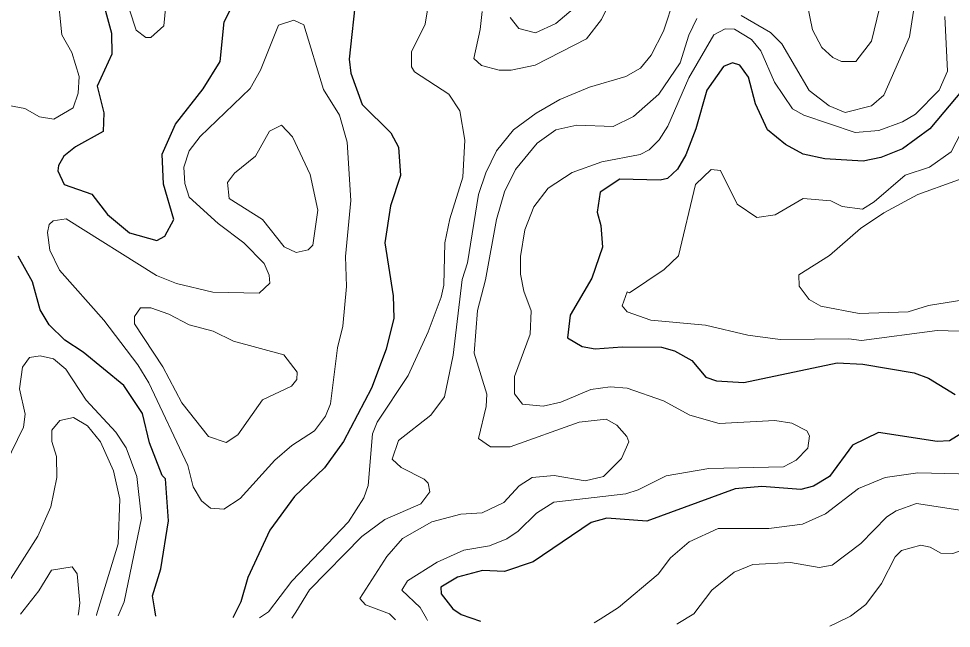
# Model space of a CAD drawing. Extents: x 763.2 to 816.8, y 7896.5 to 7952.7.
# Drawn here: x 772.72 to 775.277, y 7897.119 to 7898.789 of the extents above; entities that cross this region are included whole.
import ezdxf

# ---------------------------------------------------------------- set-up
doc = ezdxf.new("R2010")
doc.units = 0
doc.header["$LTSCALE"] = 0.064
doc.layers.add('1', color=7, linetype='Continuous', lineweight=25)
doc.layers.add('2', color=7, linetype='Continuous', lineweight=13)

msp = doc.modelspace()

# ---------------------------------------------------------------- linework, layer by layer
at = {"layer": '1'}
for points in [[(773.6452, 7898.8559), (773.6257, 7898.6775), (773.6306, 7898.6397), (773.6616, 7898.5532), (773.7401, 7898.4759), (773.7616, 7898.4366), (773.7668, 7898.3593), (773.739, 7898.276), (773.7243, 7898.1744), (773.747, 7898.0291), (773.7487, 7897.9682), (773.7274, 7897.8837), (773.687, 7897.7769), (773.6104, 7897.63), (773.5582, 7897.5583), (773.4765, 7897.48), (773.4088, 7897.3873), (773.3485, 7897.2575), (773.3287, 7897.1917), (773.3084, 7897.1491), (773.3081, 7897.1485)], [(772.9555, 7898.8188), (772.9745, 7898.7488), (772.9758, 7898.691), (772.9356, 7898.6035), (772.9533, 7898.5305), (772.9516, 7898.4794), (772.8763, 7898.4374), (772.8441, 7898.4117), (772.8288, 7898.3864), (772.827, 7898.3718), (772.8447, 7898.3345), (772.9203, 7898.3075), (772.9634, 7898.2519), (773.0243, 7898.2018), (773.0985, 7898.1812), (773.1208, 7898.1928), (773.1452, 7898.2381), (773.1175, 7898.3357), (773.1135, 7898.4174), (773.1499, 7898.4998), (773.2256, 7898.5969), (773.2729, 7898.671), (773.2838, 7898.7803), (773.3004, 7898.8142)], [(775.3092, 7898.5952), (775.218, 7898.4869), (775.1434, 7898.4322), (775.0833, 7898.4082), (775.0349, 7898.3982), (774.9303, 7898.4043), (774.8711, 7898.4175), (774.8227, 7898.4438), (774.7727, 7898.4844), (774.7405, 7898.5558), (774.7207, 7898.6282), (774.6967, 7898.6613), (774.6774, 7898.6675), (774.6522, 7898.6577), (774.6065, 7898.5929), (774.5765, 7898.4868), (774.5487, 7898.4155), (774.5258, 7898.3766), (774.4987, 7898.351), (774.4783, 7898.3459), (774.3685, 7898.3486), (774.3141, 7898.3135), (774.306, 7898.2585), (774.3158, 7898.2221), (774.3205, 7898.1631), (774.2911, 7898.0777), (774.2324, 7897.9764), (774.2244, 7897.9146), (774.265, 7897.891), (774.3003, 7897.884), (774.3743, 7897.8902), (774.4827, 7897.8886), (774.518, 7897.8792), (774.5651, 7897.8527), (774.6036, 7897.8066), (774.6331, 7897.7965), (774.7085, 7897.7917), (774.9641, 7897.8459), (775.0341, 7897.8424), (775.1753, 7897.8183), (775.2147, 7897.8039), (775.2875, 7897.7596)], [(773.0957, 7897.1516), (773.093, 7897.1693), (773.0871, 7897.208), (773.1094, 7897.2815), (773.1309, 7897.4136), (773.1226, 7897.5281), (773.113, 7897.5375), (773.0787, 7897.6267), (773.0599, 7897.7069), (773.0087, 7897.7839), (772.8965, 7897.875), (772.847, 7897.9077), (772.8039, 7897.9496), (772.7792, 7897.9914), (772.7578, 7898.0677), (772.7184, 7898.1383)], [(775.3148, 7897.6588), (775.2723, 7897.6325), (775.2378, 7897.6306), (775.0777, 7897.6549), (775.0062, 7897.6205), (774.9425, 7897.5343), (774.8993, 7897.5085), (774.864, 7897.4993), (774.7571, 7897.5073), (774.6847, 7897.5008), (774.4424, 7897.4125), (774.3323, 7897.4201), (774.2894, 7897.4084), (774.1301, 7897.3012), (774.0515, 7897.2744), (773.9912, 7897.2771), (773.9231, 7897.2589), (773.8777, 7897.2314), (773.8782, 7897.2132), (773.91, 7897.1722), (773.9328, 7897.1567), (773.9864, 7897.1384)]]:
    msp.add_lwpolyline(points, dxfattribs=at)
at = {"layer": '2'}
for points in [[(772.5945, 7898.5687), (772.7371, 7898.5429), (772.777, 7898.52), (772.8169, 7898.5134), (772.8693, 7898.5445), (772.8827, 7898.5848), (772.8859, 7898.6298), (772.8655, 7898.6964), (772.8387, 7898.7442), (772.8265, 7898.8624), (772.8167, 7898.9023), (772.7714, 7898.9516), (772.6948, 7898.9702)], [(775.1867, 7898.898), (775.1623, 7898.739), (775.0921, 7898.5795), (775.0583, 7898.5502), (774.9855, 7898.5314), (774.9418, 7898.5497), (774.8868, 7898.5916), (774.8123, 7898.7196), (774.7816, 7898.7507), (774.7004, 7898.7974)], [(773.0243, 7898.8132), (773.0426, 7898.7573), (773.0686, 7898.7375), (773.0826, 7898.7367), (773.1179, 7898.7692), (773.1266, 7898.8547)], [(773.8506, 7898.8746), (773.8341, 7898.7739), (773.7972, 7898.6979), (773.7967, 7898.6564), (773.8054, 7898.6427), (773.8995, 7898.5823), (773.9295, 7898.5361), (773.9428, 7898.4554), (773.9378, 7898.3544), (773.902, 7898.24), (773.8888, 7898.1743), (773.8852, 7898.0586), (773.8786, 7898.0257), (773.843, 7897.9311), (773.7879, 7897.8109), (773.7031, 7897.683), (773.6897, 7897.6513), (773.6781, 7897.5097), (773.6666, 7897.4761), (773.6239, 7897.4105), (773.4686, 7897.2482), (773.4047, 7897.1635), (773.3829, 7897.1493), (773.38, 7897.1474)], [(774.8748, 7898.8656), (774.8965, 7898.7584), (774.9218, 7898.7094), (774.9519, 7898.6825), (774.9761, 7898.6717), (775.0153, 7898.6709), (775.0585, 7898.7268), (775.08, 7898.8178)], [(773.4693, 7897.1461), (773.4796, 7897.1629), (773.5169, 7897.224), (773.6612, 7897.3704), (773.7243, 7897.4169), (773.8227, 7897.4597), (773.8469, 7897.4928), (773.8423, 7897.5166), (773.8316, 7897.5276), (773.7691, 7897.5592), (773.7444, 7897.5819), (773.7612, 7897.6329), (773.8502, 7897.7025), (773.8871, 7897.7532), (773.9113, 7897.8666), (773.9363, 7898.0743), (773.9506, 7898.1197), (773.9804, 7898.307), (774.0004, 7898.3668), (774.0303, 7898.4266), (774.0764, 7898.4841), (774.1389, 7898.5299), (774.2035, 7898.5669), (774.2849, 7898.6013), (774.3848, 7898.6299), (774.4248, 7898.6533), (774.4539, 7898.689), (774.488, 7898.7541), (774.5181, 7898.8465)], [(774.3452, 7898.8428), (774.3183, 7898.7864), (774.2765, 7898.7335), (774.1356, 7898.6614), (774.07, 7898.648), (774.0371, 7898.6479), (773.9885, 7898.6605), (773.9676, 7898.6799), (773.9856, 7898.7587), (773.9903, 7898.8087)], [(774.0672, 7898.7921), (774.0908, 7898.7618), (774.1369, 7898.75), (774.1929, 7898.7758), (774.2636, 7898.8357)], [(773.8405, 7897.1406), (773.8379, 7897.1453), (773.8207, 7897.1761), (773.7704, 7897.2236), (773.7863, 7897.249), (773.8676, 7897.2995), (773.9409, 7897.3327), (774.0108, 7897.3448), (774.0582, 7897.3637), (774.0895, 7897.3845), (774.1395, 7897.4342), (774.187, 7897.4643), (774.3842, 7897.4875), (774.4183, 7897.4978), (774.4953, 7897.5364), (774.6123, 7897.5566), (774.8164, 7897.5611), (774.8518, 7897.5794), (774.8839, 7897.6119), (774.8877, 7897.6456), (774.8808, 7897.6599), (774.8395, 7897.6807), (774.7935, 7897.6882), (774.6406, 7897.6802), (774.5604, 7897.7025), (774.4881, 7897.7417), (774.3881, 7897.7768), (774.3419, 7897.7802), (774.2889, 7897.7733), (774.2061, 7897.7386), (774.158, 7897.7276), (774.1016, 7897.7324), (774.0794, 7897.7612), (774.0794, 7897.8088), (774.1219, 7897.9245), (774.1251, 7897.9888), (774.1045, 7898.0424), (774.0957, 7898.0888), (774.0957, 7898.1375), (774.1074, 7898.2098), (774.1328, 7898.2731), (774.1713, 7898.324), (774.2376, 7898.367), (774.3185, 7898.3962), (774.4235, 7898.4162), (774.449, 7898.4294), (774.4764, 7898.4568), (774.4995, 7898.4945), (774.5575, 7898.6265), (774.6255, 7898.7447), (774.6572, 7898.7608), (774.6829, 7898.7596), (774.7287, 7898.7312), (774.7545, 7898.7003), (774.7919, 7898.6146), (774.8418, 7898.5414), (774.8724, 7898.524), (775.0133, 7898.477), (775.0784, 7898.4819), (775.1429, 7898.5059), (775.1783, 7898.5269), (775.2437, 7898.5931), (775.2668, 7898.6449), (775.2592, 7898.7948)], [(774.5791, 7898.789), (774.557, 7898.7435), (774.5332, 7898.6673), (774.475, 7898.582), (774.4056, 7898.5206), (774.3501, 7898.4937), (774.2502, 7898.4966), (774.1923, 7898.484), (774.1417, 7898.4473), (774.0822, 7898.3752), (774.0523, 7898.3144), (774.03, 7898.2386), (774.0001, 7898.0737)], [(775.3435, 7898.5525), (775.2765, 7898.4239), (775.2171, 7898.3821), (775.1501, 7898.3597), (775.0658, 7898.2868), (775.0331, 7898.2672), (774.9776, 7898.2738), (774.9468, 7898.2895), (774.8709, 7898.2961), (774.7939, 7898.2509), (774.7433, 7898.2439), (774.6897, 7898.281), (774.6445, 7898.3727), (774.6189, 7898.3757), (774.5755, 7898.3348), (774.529, 7898.1386), (774.4901, 7898.1018), (774.3944, 7898.0377), (774.3879, 7898.0403), (774.3749, 7898.0023), (774.388, 7897.9855), (774.4532, 7897.9628), (774.6034, 7897.9492), (774.7194, 7897.9216), (774.8081, 7897.9101), (774.9962, 7897.9115), (775.0306, 7897.9069), (775.2378, 7897.9345), (775.2985, 7897.9328)], [(775.3799, 7898.0299), (775.2139, 7898.0028), (775.1588, 7897.9859), (775.0243, 7897.9808), (774.9193, 7898.0011), (774.8875, 7898.0192), (774.8599, 7898.0555), (774.8593, 7898.0866), (774.943, 7898.1396), (775.0279, 7898.214), (775.092, 7898.2565), (775.1854, 7898.307), (775.3882, 7898.3799)], [(774.0001, 7898.0737), (773.9775, 7897.9895), (773.9689, 7897.872), (774.0036, 7897.7604), (774.0018, 7897.726), (773.9808, 7897.6389)], [(772.9928, 7897.1531), (773.009, 7897.1911), (773.0568, 7897.4209), (773.044, 7897.5347), (773.0144, 7897.6135), (772.9867, 7897.6563), (772.9049, 7897.7434), (772.8493, 7897.8283), (772.8153, 7897.8573), (772.7791, 7897.8655), (772.7498, 7897.8604), (772.7302, 7897.8344), (772.7219, 7897.7746), (772.738, 7897.7055), (772.7332, 7897.67), (772.7008, 7897.6023), (772.6234, 7897.4734), (772.6078, 7897.4192), (772.5977, 7897.2635), (772.5822, 7897.2106), (772.5623, 7897.1688), (772.5579, 7897.1595)], [(772.6453, 7897.1582), (772.6457, 7897.1589), (772.6991, 7897.2565), (772.7726, 7897.371), (772.8084, 7897.4518), (772.825, 7897.532), (772.8235, 7897.5896), (772.8107, 7897.63), (772.8107, 7897.6611), (772.8329, 7897.6877), (772.8702, 7897.6964), (772.909, 7897.6733), (772.9442, 7897.6293), (772.9802, 7897.5504), (772.9978, 7897.4721), (772.9926, 7897.3506), (772.9337, 7897.1557), (772.9332, 7897.154)], [(773.9808, 7897.6389), (774.0135, 7897.6161), (774.0679, 7897.6159), (774.2567, 7897.6831), (774.3305, 7897.6915), (774.3603, 7897.6748), (774.3876, 7897.6443), (774.3928, 7897.6296), (774.3729, 7897.5841), (774.3235, 7897.5343), (774.2728, 7897.5223), (774.1883, 7897.5369), (774.1281, 7897.5317), (774.0924, 7897.5089), (774.0501, 7897.4636), (773.9911, 7897.4353), (773.9324, 7897.4313), (773.8524, 7897.4103), (773.7724, 7897.3647), (773.7297, 7897.3156), (773.6556, 7897.2006), (773.6706, 7897.1835), (773.7369, 7897.1585), (773.7529, 7897.1419)], [(775.4457, 7897.5385), (775.1851, 7897.545), (775.0955, 7897.5317), (775.0225, 7897.5013), (774.9324, 7897.4321), (774.8687, 7897.4042), (774.7767, 7897.3923), (774.6373, 7897.3919), (774.5585, 7897.3557), (774.507, 7897.3121), (774.4735, 7897.2674), (774.3645, 7897.1755), (774.3142, 7897.1442), (774.2975, 7897.1338)], [(774.5247, 7897.1305), (774.5271, 7897.1319), (774.5711, 7897.158), (774.6199, 7897.2229), (774.6814, 7897.2726), (774.7327, 7897.2933), (774.8358, 7897.2988), (774.9147, 7897.2856), (774.9502, 7897.2917), (775.0291, 7897.3513), (775.1004, 7897.4239), (775.1259, 7897.4405), (775.1817, 7897.461), (775.307, 7897.4416)], [(775.3188, 7897.1187), (775.332, 7897.1346), (775.3506, 7897.157), (775.3575, 7897.1795), (775.3906, 7897.2281), (775.4153, 7897.2796), (775.4249, 7897.331), (775.4146, 7897.3491), (775.3447, 7897.3461), (775.2815, 7897.3233), (775.2483, 7897.3244), (775.2186, 7897.3409), (775.1935, 7897.3461), (775.1399, 7897.3315), (775.123, 7897.3143), (775.0857, 7897.2415), (775.0427, 7897.1842), (775.0008, 7897.1516), (774.965, 7897.1344), (774.9439, 7897.1243)], [(772.8833, 7897.1547), (772.884, 7897.1597), (772.8877, 7897.1872), (772.8802, 7897.2681), (772.8669, 7897.287), (772.8104, 7897.2782), (772.7757, 7897.2218), (772.7249, 7897.1571)]]:
    msp.add_lwpolyline(points, dxfattribs=at)
for points in [[(773.3798, 7898.0364), (773.4084, 7898.0638), (773.4064, 7898.0864), (773.3934, 7898.1176), (773.3374, 7898.175), (773.2669, 7898.2276), (773.1873, 7898.2995), (773.1753, 7898.3374), (773.1727, 7898.382), (773.1873, 7898.4262), (773.2174, 7898.4657), (773.3547, 7898.5975), (773.3829, 7898.6475), (773.432, 7898.7709), (773.474, 7898.7848), (773.5018, 7898.7719), (773.5561, 7898.595), (773.5996, 7898.524), (773.6204, 7898.4504), (773.6305, 7898.2905), (773.6158, 7898.1368), (773.619, 7898.0546), (773.6091, 7897.9468), (773.5944, 7897.8869), (773.5747, 7897.7332), (773.5613, 7897.6997), (773.5308, 7897.6595), (773.469, 7897.6199), (773.4219, 7897.5796), (773.3276, 7897.474), (773.2823, 7897.4449), (773.2458, 7897.4478), (773.2217, 7897.4675), (773.1986, 7897.5059), (773.1835, 7897.5648), (773.0769, 7897.791), (773.047, 7897.8409), (772.9534, 7897.9625), (772.8324, 7898.1001), (772.8051, 7898.1546), (772.7992, 7898.2025), (772.804, 7898.2248), (772.8145, 7898.2352), (772.8504, 7898.24), (773.0977, 7898.0853), (773.1523, 7898.0629), (773.2524, 7898.0397)], [(773.4483, 7898.1638), (773.3889, 7898.2385), (773.2972, 7898.2963), (773.2922, 7898.3399), (773.3119, 7898.3655), (773.3694, 7898.412), (773.4081, 7898.4808), (773.4405, 7898.4967), (773.4711, 7898.4654), (773.5191, 7898.3621), (773.5401, 7898.2642), (773.5265, 7898.1683), (773.5134, 7898.1558), (773.4812, 7898.1483)], [(773.4469, 7897.8681), (773.3094, 7897.9053), (773.2531, 7897.9326), (773.1878, 7897.9497), (773.1319, 7897.9793), (773.0822, 7897.9964), (773.0538, 7897.9967), (773.0375, 7897.9724), (773.0378, 7897.9526), (773.1152, 7897.8346), (773.167, 7897.7368), (773.2405, 7897.6444), (773.2892, 7897.6273), (773.3212, 7897.6486), (773.3888, 7897.7449), (773.4683, 7897.7823), (773.4823, 7897.7999), (773.484, 7897.8204)]]:
    msp.add_lwpolyline(points, close=True, dxfattribs=at)

doc.saveas('drawing.dxf')
